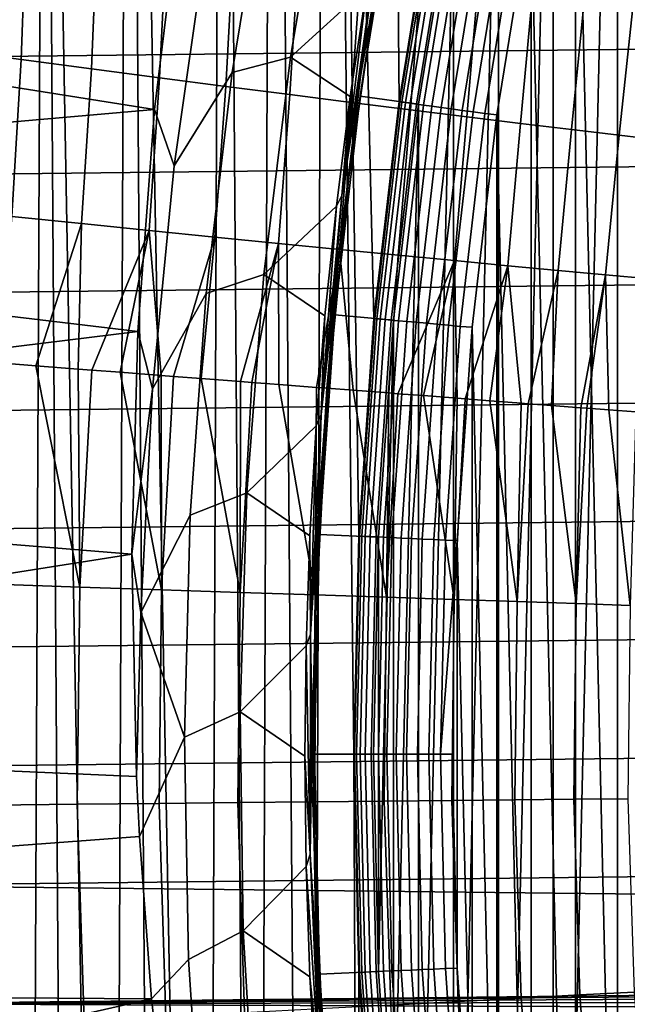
# Model space of a CAD drawing. Header units: metres. Extents: x -109 to 109, y -342 to 66.
# Tile 204 of 512: x -25.7 to -22.61, y -1.27 to 3.73. Entities that reach past the tile are written whole.
import ezdxf

# ---------------------------------------------------------------- set-up
doc = ezdxf.new("R2010")
doc.units = ezdxf.units.M
doc.layers.add('solid_K_24_62_16_000B91', color=7, linetype='CONTINUOUS')

msp = doc.modelspace()

# ---------------------------------------------------------------- linework, layer by layer
at = {"layer": 'solid_K_24_62_16_000B91'}
for points in [[(-23.769844, 3.315768, 31), (-23.858149, 12.824492, 31), (-24.140318, 12.285106, 31), (-23.897621, 2.214436, 31)], [(-23.769844, 3.315768, 31), (-23.591349, 4.41001, 31), (-23.858149, 12.824492, 31)], [(-24.226236, -12.196234, 31), (-24.140318, 12.285106, 31), (-24.4102, 11.739719, 31)], [(-24, 0, 31), (-24.140318, 12.285106, 31), (-24.226236, -12.196234, 31), (-23.944628, -12.740226, 31)], [(-23.974386, 1.10841, 31), (-23.897621, 2.214436, 31), (-24.140318, 12.285106, 31)], [(-24, 0, 31), (-23.974386, 1.10841, 31), (-24.140318, 12.285106, 31)], [(-24.495449, -11.646093, 31), (-24.4102, 11.739719, 31), (-24.667767, 11.188391, 31)], [(-24.495449, -11.646093, 31), (-24.226236, -12.196234, 31), (-24.4102, 11.739719, 31)], [(-24.752234, -11.089886, 31), (-24.667767, 11.188391, 31), (-25.145042, 10.070033, 31)], [(-24.752234, -11.089886, 31), (-24.495449, -11.646093, 31), (-24.667767, 11.188391, 31)], [(-25.227768, -9.960844, 31), (-25.145042, 10.070033, 31), (-25.571054, 8.933078, 31)], [(-25.227768, -9.960844, 31), (-24.996359, -10.528088, 31), (-25.145042, 10.070033, 31)], [(-24.996359, -10.528088, 31), (-24.752234, -11.089886, 31), (-25.145042, 10.070033, 31)], [(-25.651836, -8.811467, 31), (-25.571054, 8.933078, 31), (-25.944952, 7.780631, 31)], [(-25.651836, -8.811467, 31), (-25.446291, -9.388548, 31), (-25.571054, 8.933078, 31)], [(-25.446291, -9.388548, 31), (-25.227768, -9.960844, 31), (-25.571054, 8.933078, 31)], [(-22.450001, 0, 34.599998), (-22.661114, -7.594989, 34.599998), (-22.661114, 7.594989, 34.599998), (-22.2861, 8.633621, 34.599998)], [(-25.844301, -8.229862, 31), (-25.651836, -8.811467, 31), (-25.944952, 7.780631, 31)], [(-22.987585, -6.540724, 34.599998), (-22.987585, 6.540724, 34.599998), (-22.661114, 7.594989, 34.599998)], [(-22.661114, -7.594989, 34.599998), (-22.987585, -6.540724, 34.599998), (-22.661114, 7.594989, 34.599998)], [(-23.26516, -5.471946, 34.599998), (-23.26516, 5.471946, 34.599998), (-22.987585, 6.540724, 34.599998)], [(-22.987585, -6.540724, 34.599998), (-23.26516, -5.471946, 34.599998), (-22.987585, 6.540724, 34.599998)], [(-22.493813, -0.527507, 34), (-22.601711, 6.435259, 34), (-22.874962, 5.383871, 34), (-22.60173, -6.435195, 34)], [(-23.493116, -4.391275, 34.599998), (-23.493116, 4.391275, 34.599998), (-23.26516, 5.471946, 34.599998)], [(-23.26516, -5.471946, 34.599998), (-23.493116, -4.391275, 34.599998), (-23.26516, 5.471946, 34.599998)], [(-22.874962, 5.383871, 34), (-23.099331, 4.320976, 34), (-22.874977, -5.383806, 34)], [(-22.874962, 5.383871, 34), (-22.874977, -5.383806, 34), (-22.60173, -6.435195, 34)], [(26.062326, 4.731433, 84.926178), (-26.164757, 4.136897, 84.926178), (-26.253656, 3.539984, 84.926178), (26.164757, 4.136904, 84.926178)], [(-24.618246, 3.463301, 39.925716), (-24.435564, 4.577741, 39.925716), (-24.136948, 4.63919, 38.807678), (-24.322184, 3.541992, 38.807678)], [(-23.837793, 4.447056, 37.711193), (-23.934175, 3.895122, 37.711193), (-24.322184, 3.541992, 38.807678), (-24.136948, 4.63919, 38.807678)], [(-24.913118, 2.98877, 41.055355), (-24.751986, 4.115273, 41.055355), (-24.435564, 4.577741, 39.925716), (-24.618246, 3.463301, 39.925716)], [(-23.782084, 4.544283, 37.558521), (-23.96612, 3.444294, 37.558521), (-23.904264, 3.945767, 37.635696)], [(-23.86442, 4.034731, 37.480381), (-23.96612, 3.444294, 37.558521), (-23.782084, 4.544283, 37.558521)], [(-26.028629, 4.434072, -21.610643), (-25.659157, 4.372303, -21.779003), (-25.688566, 3.529296, -21.843334), (-26.053106, 3.57795, -21.672037)], [(-23.967934, 3.343379, 37.401829), (-23.787951, 4.446732, 37.401829), (-23.788008, 4.446428, 34.900002), (-23.967903, 3.343588, 34.900002)], [(-23.86442, 4.034731, 37.480381), (-23.787951, 4.446732, 37.401829), (-23.967934, 3.343379, 37.401829)], [(-23.967903, 3.343588, 34.900002), (-23.788008, 4.446428, 34.900002), (-23.493116, 4.391275, 34.599998), (-23.670788, 3.302108, 34.599998)], [(-23.76985, 3.315752, 33.5), (-23.591354, 4.409988, 33.5), (-23.591349, 4.41001, 31), (-23.769844, 3.315768, 31)], [(-23.766319, 3.31526, 33.559608), (-23.587849, 4.409333, 33.559608), (-23.591354, 4.409988, 33.5), (-23.76985, 3.315752, 33.5)], [(-23.587849, 4.409333, 33.559608), (-23.766319, 3.31526, 33.559608), (-23.755604, 3.313765, 33.619072), (-23.577215, 4.407345, 33.619072)], [(-23.577215, 4.407345, 33.619072), (-23.755604, 3.313765, 33.619072), (-23.737862, 3.31129, 33.676792), (-23.559605, 4.404053, 33.676792)], [(-23.559605, 4.404053, 33.676792), (-23.737862, 3.31129, 33.676792), (-23.71335, 3.307871, 33.731934), (-23.535278, 4.399506, 33.731934)], [(-27.456547, 3.664438, 41.960411), (-27.368715, 4.271221, 42.094933), (-24.875917, 4.398964, 42.123253), (-25.012747, 3.275877, 41.874271)], [(-25.659157, 4.372303, -21.779003), (-25.29829, 4.312322, -21.965685), (-25.332706, 3.482188, -22.032396), (-25.688566, 3.529296, -21.843334)], [(-24.875917, 4.398964, 42.123253), (-24.751986, 4.115273, 41.055355), (-24.913118, 2.98877, 41.055355), (-25.012747, 3.275877, 41.874271)], [(-23.535278, 4.399506, 33.731934), (-23.71335, 3.307871, 33.731934), (-23.682428, 3.303558, 33.783684), (-23.504589, 4.393769, 33.783684)], [(-23.504589, 4.393769, 33.783684), (-23.682428, 3.303558, 33.783684), (-23.64555, 3.298413, 33.831291), (-23.467987, 4.386927, 33.831291)], [(-23.670788, -3.302108, 34.599998), (-23.670788, 3.302108, 34.599998), (-23.493116, 4.391275, 34.599998)], [(-23.493116, -4.391275, 34.599998), (-23.670788, -3.302108, 34.599998), (-23.493116, 4.391275, 34.599998)], [(-23.467987, 4.386927, 33.831291), (-23.64555, 3.298413, 33.831291), (-23.603251, 3.292513, 33.874054), (-23.426006, 4.379079, 33.874054)], [(-23.426006, 4.379079, 33.874054), (-23.603251, 3.292513, 33.874054), (-23.55615, 3.285943, 33.911354), (-23.379259, 4.370341, 33.911354)], [(-23.379259, 4.370341, 33.911354), (-23.55615, 3.285943, 33.911354), (-23.504938, 3.278799, 33.942642), (-23.32843, 4.360839, 33.942642)], [(-23.32843, 4.360839, 33.942642), (-23.504938, 3.278799, 33.942642), (-23.450359, 3.271185, 33.967464), (-23.274261, 4.350714, 33.967464)], [(-25.29829, 4.312322, -21.965685), (-24.946917, 4.254277, -22.170231), (-24.986378, 3.436739, -22.23877), (-25.332706, 3.482188, -22.032396)], [(-23.274261, 4.350714, 33.967464), (-23.450359, 3.271185, 33.967464), (-23.393213, 3.263214, 33.985455), (-23.217546, 4.340112, 33.985455)], [(-23.217546, 4.340112, 33.985455), (-23.393213, 3.263214, 33.985455), (-23.334335, 3.255001, 33.996353), (-23.159109, 4.329188, 33.996353)], [(-23.334335, 3.255001, 33.996353), (-23.27434, 3.248849, 34), (-23.099331, 4.320976, 34), (-23.159109, 4.329188, 33.996353)], [(-23.099331, 4.320976, 34), (-23.27434, 3.248849, 34), (-23.099342, -4.32091, 34)], [(-23.099331, 4.320976, 34), (-23.099342, -4.32091, 34), (-22.874977, -5.383806, 34)], [(-24.946917, 4.254277, -22.170231), (-24.605896, 4.198311, -22.392141), (-24.650406, 3.393058, -22.461962), (-24.986378, 3.436739, -22.23877)], [(-24.605896, 4.198311, -22.392141), (-24.276062, 4.14456, -22.630871), (-24.325594, 3.351248, -22.701439), (-24.650406, 3.393058, -22.461962)], [(26.164757, 4.136904, 84.926178), (-26.253656, 3.539984, 84.926178), (-26.328917, 2.941396, 84.926178), (26.253654, 3.539989, 84.926178)], [(-24.276062, 4.14456, -22.630871), (-23.958223, 4.093156, -22.885836), (-24.01272, 3.31141, -22.956631), (-24.325594, 3.351248, -22.701439)], [(-23.958223, 4.093156, -22.885836), (-23.653156, 4.044225, -23.156412), (-23.712528, 3.273639, -23.226925), (-24.01272, 3.31141, -22.956631)], [(-23.86442, 4.034731, 37.480381), (-23.967934, 3.343379, 37.401829), (-24.024736, 2.932842, 37.480381)], [(-23.86442, 4.034731, 37.480381), (-24.024736, 2.932842, 37.480381), (-23.96612, 3.444294, 37.558521)], [(-23.653156, 4.044225, -23.156412), (-23.36161, 3.997886, -23.441938), (-23.425739, 3.238026, -23.511677), (-23.712528, 3.273639, -23.226925)], [(-23.36161, 3.997886, -23.441938), (-23.084297, 3.954253, -23.741713), (-23.153038, 3.204655, -23.810205), (-23.425739, 3.238026, -23.511677)], [(-23.084297, 3.954253, -23.741713), (-22.821896, 3.913433, -24.055004), (-22.895075, 3.173606, -24.121799), (-23.153038, 3.204655, -23.810205)], [(-23.904264, 3.945767, 37.635696), (-24.060812, 2.839067, 37.635696), (-23.934175, 3.895122, 37.711193)], [(-23.96612, 3.444294, 37.558521), (-24.060812, 2.839067, 37.635696), (-23.904264, 3.945767, 37.635696)], [(-22.821896, 3.913433, -24.055004), (-22.575052, 3.875526, -24.381044), (-22.652464, 3.144953, -24.445713), (-22.895075, 3.173606, -24.121799)], [(-23.934175, 3.895122, 37.711193), (-24.01778, 3.341107, 37.711193), (-24.322184, 3.541992, 38.807678)], [(-24.060812, 2.839067, 37.635696), (-24.01778, 3.341107, 37.711193), (-23.934175, 3.895122, 37.711193)], [(-22.575052, 3.875526, -24.381044), (-22.344366, 3.840624, -24.719034), (-22.425789, 3.118765, -24.781172), (-22.652464, 3.144953, -24.445713)], [(-27.513193, 3.529721, 41.933125), (-27.456547, 3.664438, 41.960411), (-25.012747, 3.275877, 41.874271), (-27.530907, 3.055997, 41.825523)], [(-26.053106, 3.57795, -21.672037), (-25.688566, 3.529296, -21.843334), (-25.737442, 2.732135, -21.881479), (-26.1, 2.769535, -21.708811)], [(26.253654, 3.539989, 84.926178), (-26.328917, 2.941396, 84.926178), (-26.390532, 2.341233, 84.926178), (26.328917, 2.9414, 84.926178)], [(-25.688566, 3.529296, -21.843334), (-25.332706, 3.482188, -22.032396), (-25.383627, 2.69592, -22.07165), (-25.737442, 2.732135, -21.881479)], [(-24.75013, 2.341714, 39.925716), (-24.618246, 3.463301, 39.925716), (-24.322184, 3.541992, 38.807678), (-24.457571, 2.437534, 38.807678)], [(-24.01778, 3.341107, 37.711193), (-24.088562, 2.78531, 37.711193), (-24.457571, 2.437534, 38.807678), (-24.322184, 3.541992, 38.807678)], [(-25.332706, 3.482188, -22.032396), (-24.986378, 3.436739, -22.23877), (-25.039389, 2.660977, -22.278872), (-25.383627, 2.69592, -22.07165)], [(-25.02301, 1.856118, 41.055355), (-24.913118, 2.98877, 41.055355), (-24.618246, 3.463301, 39.925716), (-24.75013, 2.341714, 39.925716)], [(-24.986378, 3.436739, -22.23877), (-24.650406, 3.393058, -22.461962), (-24.705542, 2.627387, -22.502655), (-25.039389, 2.660977, -22.278872)], [(-23.96612, 3.444294, 37.558521), (-24.099304, 2.336998, 37.558521), (-24.060812, 2.839067, 37.635696)], [(-24.024736, 2.932842, 37.480381), (-24.099304, 2.336998, 37.558521), (-23.96612, 3.444294, 37.558521)], [(-24.650406, 3.393058, -22.461962), (-24.325594, 3.351248, -22.701439), (-24.382872, 2.595231, -22.74247), (-24.705542, 2.627387, -22.502655)], [(-24.325594, 3.351248, -22.701439), (-24.01272, 3.31141, -22.956631), (-24.072142, 2.564584, -22.997753), (-24.382872, 2.595231, -22.74247)], [(-24.096767, 2.232891, 37.401829), (-23.967934, 3.343379, 37.401829), (-23.967903, 3.343588, 34.900002), (-24.096752, 2.233064, 34.900002)], [(-24.024736, 2.932842, 37.480381), (-23.967934, 3.343379, 37.401829), (-24.096767, 2.232891, 37.401829)], [(-24.096752, 2.233064, 34.900002), (-23.967903, 3.343588, 34.900002), (-23.670788, 3.302108, 34.599998), (-23.798033, 2.205356, 34.599998)], [(-24.060812, 2.839067, 37.635696), (-24.088562, 2.78531, 37.711193), (-24.01778, 3.341107, 37.711193)], [(-24.01272, 3.31141, -22.956631), (-23.712528, 3.273639, -23.226925), (-23.774086, 2.535518, -23.2679), (-24.072142, 2.564584, -22.997753)], [(-23.897621, 2.21444, 33.5), (-23.76985, 3.315752, 33.5), (-23.769844, 3.315768, 31), (-23.897621, 2.214436, 31)], [(-23.89407, 2.214112, 33.559608), (-23.766319, 3.31526, 33.559608), (-23.76985, 3.315752, 33.5), (-23.897621, 2.21444, 33.5)], [(-23.766319, 3.31526, 33.559608), (-23.89407, 2.214112, 33.559608), (-23.883297, 2.213113, 33.619072), (-23.755604, 3.313765, 33.619072)], [(-23.755604, 3.313765, 33.619072), (-23.883297, 2.213113, 33.619072), (-23.865459, 2.21146, 33.676792), (-23.737862, 3.31129, 33.676792)], [(-23.737862, 3.31129, 33.676792), (-23.865459, 2.21146, 33.676792), (-23.840816, 2.209177, 33.731934), (-23.71335, 3.307871, 33.731934)], [(-23.71335, 3.307871, 33.731934), (-23.840816, 2.209177, 33.731934), (-23.809729, 2.206296, 33.783684), (-23.682428, 3.303558, 33.783684)], [(-23.682428, 3.303558, 33.783684), (-23.809729, 2.206296, 33.783684), (-23.772652, 2.202861, 33.831291), (-23.64555, 3.298413, 33.831291)], [(-23.798033, -2.205356, 34.599998), (-23.798033, 2.205356, 34.599998), (-23.670788, 3.302108, 34.599998)], [(-23.670788, -3.302108, 34.599998), (-23.798033, -2.205356, 34.599998), (-23.670788, 3.302108, 34.599998)], [(-27.591789, 2.44601, 41.690292), (-27.530907, 3.055997, 41.825523), (-25.012747, 3.275877, 41.874271), (-25.096407, 2.147828, 41.624187)], [(-25.012747, 3.275877, 41.874271), (-24.913118, 2.98877, 41.055355), (-25.02301, 1.856118, 41.055355), (-25.096407, 2.147828, 41.624187)], [(-23.712528, 3.273639, -23.226925), (-23.425739, 3.238026, -23.511677), (-23.489407, 2.508102, -23.552275), (-23.774086, 2.535518, -23.2679)], [(-23.64555, 3.298413, 33.831291), (-23.772652, 2.202861, 33.831291), (-23.730125, 2.19892, 33.874054), (-23.603251, 3.292513, 33.874054)], [(-23.603251, 3.292513, 33.874054), (-23.730125, 2.19892, 33.874054), (-23.682772, 2.194532, 33.911354), (-23.55615, 3.285943, 33.911354)], [(-23.55615, 3.285943, 33.911354), (-23.682772, 2.194532, 33.911354), (-23.631283, 2.189761, 33.942642), (-23.504938, 3.278799, 33.942642)], [(-23.504938, 3.278799, 33.942642), (-23.631283, 2.189761, 33.942642), (-23.576412, 2.184676, 33.967464), (-23.450359, 3.271185, 33.967464)], [(-23.450359, 3.271185, 33.967464), (-23.576412, 2.184676, 33.967464), (-23.518959, 2.179353, 33.985455), (-23.393213, 3.263214, 33.985455)], [(-23.393213, 3.263214, 33.985455), (-23.518959, 2.179353, 33.985455), (-23.459764, 2.173867, 33.996353), (-23.334335, 3.255001, 33.996353)], [(-23.459764, 2.173867, 33.996353), (-23.399614, 2.169775, 34), (-23.27434, 3.248849, 34), (-23.334335, 3.255001, 33.996353)], [(-23.425739, 3.238026, -23.511677), (-23.153038, 3.204655, -23.810205), (-23.218779, 2.482402, -23.850203), (-23.489407, 2.508102, -23.552275)], [(-23.27434, 3.248849, 34), (-23.399614, 2.169775, 34), (-23.274349, -3.248782, 34)], [(-23.27434, 3.248849, 34), (-23.274349, -3.248782, 34), (-23.099342, -4.32091, 34)], [(-23.153038, 3.204655, -23.810205), (-22.895075, 3.173606, -24.121799), (-22.962839, 2.458477, -24.160982), (-23.218779, 2.482402, -23.850203)], [(-22.895075, 3.173606, -24.121799), (-22.652464, 3.144953, -24.445713), (-22.722191, 2.436383, -24.483881), (-22.962839, 2.458477, -24.160982)], [(-22.652464, 3.144953, -24.445713), (-22.425789, 3.118765, -24.781172), (-22.497406, 2.416174, -24.818134), (-22.722191, 2.436383, -24.483881)], [(26.328917, 2.9414, 84.926178), (-26.390532, 2.341233, 84.926178), (-26.438444, 1.740214, 84.926178), (26.390532, 2.341235, 84.926178)], [(-24.024736, 2.932842, 37.480381), (-24.096767, 2.232891, 37.401829), (-24.134205, 1.824745, 37.480381)], [(-24.024736, 2.932842, 37.480381), (-24.134205, 1.824745, 37.480381), (-24.099304, 2.336998, 37.558521)], [(-24.060812, 2.839067, 37.635696), (-24.166149, 1.726324, 37.635696), (-24.088562, 2.78531, 37.711193)], [(-24.099304, 2.336998, 37.558521), (-24.166149, 1.726324, 37.635696), (-24.060812, 2.839067, 37.635696)], [(-24.088562, 2.78531, 37.711193), (-24.146482, 2.228025, 37.711193), (-24.457571, 2.437534, 38.807678)], [(-24.166149, 1.726324, 37.635696), (-24.146482, 2.228025, 37.711193), (-24.088562, 2.78531, 37.711193)], [(-25.737442, 2.732135, -21.881479), (-25.383627, 2.69592, -22.07165), (-25.61471, 1.973762, -21.987225), (-25.759161, 1.984892, -21.911274)], [(-25.383627, 2.69592, -22.07165), (-25.399166, 1.957154, -22.10747), (-25.61471, 1.973762, -21.987225)], [(-25.383627, 2.69592, -22.07165), (-25.039389, 2.660977, -22.278872), (-25.330385, 1.951854, -22.14764), (-25.399166, 1.957154, -22.10747)], [(-25.039389, 2.660977, -22.278872), (-25.18729, 1.940828, -22.234106), (-25.330385, 1.951854, -22.14764)], [(-25.039389, 2.660977, -22.278872), (-24.979271, 1.9248, -22.367016), (-25.18729, 1.940828, -22.234106)], [(-25.039389, 2.660977, -22.278872), (-24.705542, 2.627387, -22.502655), (-24.916288, 1.919947, -22.40901), (-24.979271, 1.9248, -22.367016)], [(-24.705542, 2.627387, -22.502655), (-24.775293, 1.909083, -22.506086), (-24.916288, 1.919947, -22.40901)], [(-24.382872, 2.595231, -22.74247), (-24.575537, 1.893691, -22.651192), (-24.775293, 1.909083, -22.506086), (-24.705542, 2.627387, -22.502655)], [(-24.382872, 2.595231, -22.74247), (-24.518314, 1.889282, -22.694466), (-24.575537, 1.893691, -22.651192)], [(-24.382872, 2.595231, -22.74247), (-24.380182, 1.878638, -22.802202), (-24.518314, 1.889282, -22.694466)], [(-24.382872, 2.595231, -22.74247), (-24.072142, 2.564584, -22.997753), (-24.189402, 1.863938, -22.958984), (-24.380182, 1.878638, -22.802202)], [(-24.072142, 2.564584, -22.997753), (-24.137857, 1.859966, -23.003012), (-24.189402, 1.863938, -22.958984)], [(-24.072142, 2.564584, -22.997753), (-24.003365, 1.849603, -23.121401), (-24.137857, 1.859966, -23.003012)], [(-24.072142, 2.564584, -22.997753), (-23.774086, 2.535518, -23.2679), (-23.822235, 1.835646, -23.289305), (-24.003365, 1.849603, -23.121401)], [(-23.774086, 2.535518, -23.2679), (-23.489407, 2.508102, -23.552275), (-23.776245, 1.832102, -23.333569), (-23.822235, 1.835646, -23.289305)], [(-23.489407, 2.508102, -23.552275), (-23.646173, 1.822079, -23.462547), (-23.776245, 1.832102, -23.333569)], [(-23.489407, 2.508102, -23.552275), (-23.47534, 1.808916, -23.640976), (-23.646173, 1.822079, -23.462547)], [(-23.489407, 2.508102, -23.552275), (-23.218779, 2.482402, -23.850203), (-23.434742, 1.805787, -23.684982), (-23.47534, 1.808916, -23.640976)], [(-23.218779, 2.482402, -23.850203), (-23.309883, 1.796166, -23.82443), (-23.434742, 1.805787, -23.684982)], [(-23.218779, 2.482402, -23.850203), (-23.14995, 1.783842, -24.012751), (-23.309883, 1.796166, -23.82443)], [(-23.218779, 2.482402, -23.850203), (-22.962839, 2.458477, -24.160982), (-23.114542, 1.781114, -24.056023), (-23.14995, 1.783842, -24.012751)], [(-22.962839, 2.458477, -24.160982), (-22.995686, 1.771955, -24.205767), (-23.114542, 1.781114, -24.056023)], [(-22.962839, 2.458477, -24.160982), (-22.722191, 2.436383, -24.483881), (-22.847223, 1.760515, -24.403307), (-22.995686, 1.771955, -24.205767)], [(-27.638445, 2.35639, 41.673), (-27.591789, 2.44601, 41.690292), (-25.096407, 2.147828, 41.624187), (-27.639133, 1.835094, 41.554855)], [(-24.83094, 1.215296, 39.925716), (-24.75013, 2.341714, 39.925716), (-24.457571, 2.437534, 38.807678), (-24.542831, 1.328081, 38.807678)], [(-24.146482, 2.228025, 37.711193), (-24.191513, 1.66955, 37.711193), (-24.542831, 1.328081, 38.807678), (-24.457571, 2.437534, 38.807678)], [(-22.722191, 2.436383, -24.483881), (-22.816763, 1.758168, -24.445395), (-22.847223, 1.760515, -24.403307)], [(-22.722191, 2.436383, -24.483881), (-22.704697, 1.749532, -24.605198), (-22.816763, 1.758168, -24.445395)], [(-22.722191, 2.436383, -24.483881), (-22.497406, 2.416174, -24.818134), (-22.568232, 1.739016, -24.811258), (-22.704697, 1.749532, -24.605198)], [(26.390532, 2.341235, 84.926178), (-26.438444, 1.740214, 84.926178), (-26.472658, 1.138486, 84.926178), (26.438444, 1.740213, 84.926178)], [(-25.081434, 0.719649, 41.055355), (-25.02301, 1.856118, 41.055355), (-24.75013, 2.341714, 39.925716), (-24.83094, 1.215296, 39.925716)], [(-24.099304, 2.336998, 37.558521), (-24.181356, 1.224743, 37.558521), (-24.166149, 1.726324, 37.635696)], [(-24.134205, 1.824745, 37.480381), (-24.181356, 1.224743, 37.558521), (-24.099304, 2.336998, 37.558521)], [(-24.166149, 1.726324, 37.635696), (-24.191513, 1.66955, 37.711193), (-24.146482, 2.228025, 37.711193)], [(-24.174191, 1.117356, 34.900002), (-24.096752, 2.233064, 34.900002), (-23.798033, 2.205356, 34.599998), (-23.874512, 1.103488, 34.599998)], [(-24.174177, 1.117638, 37.401829), (-24.096767, 2.232891, 37.401829), (-24.096752, 2.233064, 34.900002), (-24.174191, 1.117356, 34.900002)], [(-24.134205, 1.824745, 37.480381), (-24.096767, 2.232891, 37.401829), (-24.174177, 1.117638, 37.401829)], [(-23.974392, 1.108403, 33.5), (-23.897621, 2.21444, 33.5), (-23.897621, 2.214436, 31), (-23.974386, 1.10841, 31)], [(-23.970829, 1.108238, 33.559608), (-23.89407, 2.214112, 33.559608), (-23.897621, 2.21444, 33.5), (-23.974392, 1.108403, 33.5)], [(-23.89407, 2.214112, 33.559608), (-23.970829, 1.108238, 33.559608), (-23.960022, 1.107739, 33.619072), (-23.883297, 2.213113, 33.619072)], [(-23.883297, 2.213113, 33.619072), (-23.960022, 1.107739, 33.619072), (-23.942127, 1.106911, 33.676792), (-23.865459, 2.21146, 33.676792)], [(-23.865459, 2.21146, 33.676792), (-23.942127, 1.106911, 33.676792), (-23.917404, 1.105768, 33.731934), (-23.840816, 2.209177, 33.731934)], [(-23.840816, 2.209177, 33.731934), (-23.917404, 1.105768, 33.731934), (-23.886217, 1.104326, 33.783684), (-23.809729, 2.206296, 33.783684)], [(-23.809729, 2.206296, 33.783684), (-23.886217, 1.104326, 33.783684), (-23.849022, 1.102607, 33.831291), (-23.772652, 2.202861, 33.831291)], [(-23.874512, -1.103488, 34.599998), (-23.874512, 1.103488, 34.599998), (-23.798033, 2.205356, 34.599998)], [(-23.798033, -2.205356, 34.599998), (-23.874512, -1.103488, 34.599998), (-23.798033, 2.205356, 34.599998)], [(-23.772652, 2.202861, 33.831291), (-23.849022, 1.102607, 33.831291), (-23.806358, 1.100634, 33.874054), (-23.730125, 2.19892, 33.874054)], [(-23.730125, 2.19892, 33.874054), (-23.806358, 1.100634, 33.874054), (-23.758852, 1.098438, 33.911354), (-23.682772, 2.194532, 33.911354)], [(-23.682772, 2.194532, 33.911354), (-23.758852, 1.098438, 33.911354), (-23.707199, 1.09605, 33.942642), (-23.631283, 2.189761, 33.942642)], [(-23.631283, 2.189761, 33.942642), (-23.707199, 1.09605, 33.942642), (-23.652151, 1.093505, 33.967464), (-23.576412, 2.184676, 33.967464)], [(-23.576412, 2.184676, 33.967464), (-23.652151, 1.093505, 33.967464), (-23.594513, 1.09084, 33.985455), (-23.518959, 2.179353, 33.985455)], [(-23.518959, 2.179353, 33.985455), (-23.594513, 1.09084, 33.985455), (-23.53513, 1.088095, 33.996353), (-23.459764, 2.173867, 33.996353)], [(-23.53513, 1.088095, 33.996353), (-23.474888, 1.086063, 34), (-23.399614, 2.169775, 34), (-23.459764, 2.173867, 33.996353)], [(-23.399614, 2.169775, 34), (-23.474888, 1.086063, 34), (-23.399622, -2.169708, 34)], [(-23.399614, 2.169775, 34), (-23.399622, -2.169708, 34), (-23.274349, -3.248782, 34)], [(-27.672951, 1.223453, 41.419258), (-27.639133, 1.835094, 41.554855), (-25.096407, 2.147828, 41.624187), (-25.126722, 1.017216, 41.373539)], [(-25.126722, 1.017216, 41.373539), (-25.096407, 2.147828, 41.624187), (-25.02301, 1.856118, 41.055355)], [(-25.821062, 0.8642, -21.911274), (-25.759161, 1.984892, -21.911274), (-25.61471, 1.973762, -21.987225), (-25.391258, 0.849817, -22.14764)], [(-25.391258, 0.849817, -22.14764), (-25.61471, 1.973762, -21.987225), (-25.399166, 1.957154, -22.10747)], [(-25.391258, 0.849817, -22.14764), (-25.399166, 1.957154, -22.10747), (-25.330385, 1.951854, -22.14764)], [(-25.391258, 0.849817, -22.14764), (-25.330385, 1.951854, -22.14764), (-25.18729, 1.940828, -22.234106), (-24.976166, 0.835925, -22.40901)], [(-24.976166, 0.835925, -22.40901), (-25.18729, 1.940828, -22.234106), (-24.979271, 1.9248, -22.367016)], [(-24.976166, 0.835925, -22.40901), (-24.979271, 1.9248, -22.367016), (-24.916288, 1.919947, -22.40901)], [(-24.976166, 0.835925, -22.40901), (-24.916288, 1.919947, -22.40901), (-24.775293, 1.909083, -22.506086), (-24.577236, 0.822574, -22.694466)], [(-24.577236, 0.822574, -22.694466), (-24.775293, 1.909083, -22.506086), (-24.575537, 1.893691, -22.651192)], [(-25.126722, 1.017216, 41.373539), (-25.02301, 1.856118, 41.055355), (-25.081434, 0.719649, 41.055355)], [(-24.577236, 0.822574, -22.694466), (-24.575537, 1.893691, -22.651192), (-24.518314, 1.889282, -22.694466)], [(-24.577236, 0.822574, -22.694466), (-24.518314, 1.889282, -22.694466), (-24.380182, 1.878638, -22.802202), (-24.195864, 0.809811, -23.003012)], [(-24.195864, 0.809811, -23.003012), (-24.380182, 1.878638, -22.802202), (-24.189402, 1.863938, -22.958984)], [(-24.195864, 0.809811, -23.003012), (-24.189402, 1.863938, -22.958984), (-24.137857, 1.859966, -23.003012)], [(-24.195864, 0.809811, -23.003012), (-24.137857, 1.859966, -23.003012), (-24.003365, 1.849603, -23.121401), (-23.833382, 0.797679, -23.333569)], [(-24.134205, 1.824745, 37.480381), (-24.174177, 1.117638, 37.401829), (-24.192593, 0.712786, 37.480381)], [(-24.134205, 1.824745, 37.480381), (-24.192593, 0.712786, 37.480381), (-24.181356, 1.224743, 37.558521)], [(-23.833382, 0.797679, -23.333569), (-24.003365, 1.849603, -23.121401), (-23.822235, 1.835646, -23.289305)], [(-23.833382, 0.797679, -23.333569), (-23.822235, 1.835646, -23.289305), (-23.776245, 1.832102, -23.333569)], [(-23.833382, 0.797679, -23.333569), (-23.776245, 1.832102, -23.333569), (-23.646173, 1.822079, -23.462547), (-23.491058, 0.786222, -23.684982)], [(-23.491058, 0.786222, -23.684982), (-23.646173, 1.822079, -23.462547), (-23.47534, 1.808916, -23.640976)], [(-23.491058, 0.786222, -23.684982), (-23.47534, 1.808916, -23.640976), (-23.434742, 1.805787, -23.684982)], [(-23.491058, 0.786222, -23.684982), (-23.434742, 1.805787, -23.684982), (-23.309883, 1.796166, -23.82443), (-23.17009, 0.77548, -24.056023)], [(-23.17009, 0.77548, -24.056023), (-23.309883, 1.796166, -23.82443), (-23.14995, 1.783842, -24.012751)], [(-23.17009, 0.77548, -24.056023), (-23.14995, 1.783842, -24.012751), (-23.114542, 1.781114, -24.056023)], [(-23.17009, 0.77548, -24.056023), (-23.114542, 1.781114, -24.056023), (-22.995686, 1.771955, -24.205767), (-22.871595, 0.765489, -24.445395)], [(-22.871595, 0.765489, -24.445395), (-22.995686, 1.771955, -24.205767), (-22.847223, 1.760515, -24.403307)], [(-22.871595, 0.765489, -24.445395), (-22.847223, 1.760515, -24.403307), (-22.816763, 1.758168, -24.445395)], [(-22.871595, 0.765489, -24.445395), (-22.816763, 1.758168, -24.445395), (-22.704697, 1.749532, -24.605198), (-22.596622, 0.756285, -24.851734)], [(26.438444, 1.740213, 84.926178), (-26.472658, 1.138486, 84.926178), (-26.493177, 0.536825, 84.926178), (26.472658, 1.138484, 84.926178)], [(-24.166149, 1.726324, 37.635696), (-24.220053, 0.609907, 37.635696), (-24.191513, 1.66955, 37.711193)], [(-24.181356, 1.224743, 37.558521), (-24.220053, 0.609907, 37.635696), (-24.166149, 1.726324, 37.635696)], [(-22.596622, 0.756285, -24.851734), (-22.704697, 1.749532, -24.605198), (-22.568232, 1.739016, -24.811258)], [(-24.191513, 1.66955, 37.711193), (-24.223629, 1.110185, 37.711193), (-24.542831, 1.328081, 38.807678)], [(-24.220053, 0.609907, 37.635696), (-24.223629, 1.110185, 37.711193), (-24.191513, 1.66955, 37.711193)], [(-24.860512, 0.08637, 39.925716), (-24.83094, 1.215296, 39.925716), (-24.542831, 1.328081, 38.807678), (-24.577789, 0.215905, 38.807678)], [(-24.223629, 1.110185, 37.711193), (-24.242813, 0.550226, 37.711193), (-24.577789, 0.215905, 38.807678), (-24.542831, 1.328081, 38.807678)], [(-27.713667, 1.178852, 41.411949), (-27.672951, 1.223453, 41.419258), (-25.126722, 1.017216, 41.373539), (-27.693239, 0.611816, 41.283661)], [(-25.081434, 0.719649, 41.055355), (-24.83094, 1.215296, 39.925716), (-24.860512, 0.08637, 39.925716)], [(-24.181356, 1.224743, 37.558521), (-24.212103, 0.109889, 37.558521), (-24.220053, 0.609907, 37.635696)], [(-24.192593, 0.712786, 37.480381), (-24.212103, 0.109889, 37.558521), (-24.181356, 1.224743, 37.558521)], [(26.472658, 1.138484, 84.926178), (-26.493177, 0.536825, 84.926178), (-26.5, -0.064932, 84.926178), (26.493177, 0.536824, 84.926178)], [(-24.220053, 0.609907, 37.635696), (-24.242813, 0.550226, 37.711193), (-24.223629, 1.110185, 37.711193)], [(-24.174191, 1.117356, 34.900002), (-24.200001, 0, 34.900002), (-24.200001, 0, 37.401829), (-24.174177, 1.117638, 37.401829)], [(-24.192593, 0.712786, 37.480381), (-24.174177, 1.117638, 37.401829), (-24.200001, 0, 37.401829)], [(-23.874512, 1.103488, 34.599998), (-23.9, 0, 34.599998), (-24.200001, 0, 34.900002), (-24.174191, 1.117356, 34.900002)], [(-24, 0, 33.5), (-23.974392, 1.108403, 33.5), (-23.974386, 1.10841, 31), (-24, 0, 31)], [(-23.996433, 0, 33.559608), (-23.970829, 1.108238, 33.559608), (-23.974392, 1.108403, 33.5), (-24, 0, 33.5)], [(-23.970829, 1.108238, 33.559608), (-23.996433, 0, 33.559608), (-23.985615, 0, 33.619072), (-23.960022, 1.107739, 33.619072)], [(-23.960022, 1.107739, 33.619072), (-23.985615, 0, 33.619072), (-23.967701, 0, 33.676792), (-23.942127, 1.106911, 33.676792)], [(-23.942127, 1.106911, 33.676792), (-23.967701, 0, 33.676792), (-23.942953, 0, 33.731934), (-23.917404, 1.105768, 33.731934)], [(-23.917404, 1.105768, 33.731934), (-23.942953, 0, 33.731934), (-23.911732, 0, 33.783684), (-23.886217, 1.104326, 33.783684)], [(-23.886217, 1.104326, 33.783684), (-23.911732, 0, 33.783684), (-23.874496, 0, 33.831291), (-23.849022, 1.102607, 33.831291)], [(-23.874512, -1.103488, 34.599998), (-23.9, 0, 34.599998), (-23.874512, 1.103488, 34.599998)], [(-23.849022, 1.102607, 33.831291), (-23.874496, 0, 33.831291), (-23.831787, 0, 33.874054), (-23.806358, 1.100634, 33.874054)], [(-23.806358, 1.100634, 33.874054), (-23.831787, 0, 33.874054), (-23.784231, 0, 33.911354), (-23.758852, 1.098438, 33.911354)], [(-23.758852, 1.098438, 33.911354), (-23.784231, 0, 33.911354), (-23.732523, 0, 33.942642), (-23.707199, 1.09605, 33.942642)], [(-23.707199, 1.09605, 33.942642), (-23.732523, 0, 33.942642), (-23.677416, 0, 33.967464), (-23.652151, 1.093505, 33.967464)], [(-23.652151, 1.093505, 33.967464), (-23.677416, 0, 33.967464), (-23.619717, 0, 33.985455), (-23.594513, 1.09084, 33.985455)], [(-23.594513, 1.09084, 33.985455), (-23.619717, 0, 33.985455), (-23.560268, 0, 33.996353), (-23.53513, 1.088095, 33.996353)], [(-23.53513, 1.088095, 33.996353), (-23.560268, 0, 33.996353), (-23.474888, 1.086063, 34)], [(-23.560268, 0, 33.996353), (-23.499998, 0.000033, 34), (-23.474892, -1.085996, 34), (-23.474888, 1.086063, 34)], [(-23.474888, 1.086063, 34), (-23.474892, -1.085996, 34), (-23.399622, -2.169708, 34)], [(-27.700001, 0, 41.148026), (-27.693239, 0.611816, 41.283661), (-25.126722, 1.017216, 41.373539), (-25.10363, -0.113553, 41.122852)], [(-25.10363, -0.113553, 41.122852), (-25.126722, 1.017216, 41.373539), (-25.081434, 0.719649, 41.055355)], [(-25.391258, 0.849817, -22.14764), (-25.404207, -0.253825, -22.14764), (-25.83423, -0.258123, -21.911274), (-25.821062, 0.8642, -21.911274)], [(-24.976166, 0.835925, -22.40901), (-24.988903, -0.249674, -22.40901), (-25.404207, -0.253825, -22.14764), (-25.391258, 0.849817, -22.14764)], [(-24.577236, 0.822574, -22.694466), (-24.589769, -0.245686, -22.694466), (-24.988903, -0.249674, -22.40901), (-24.976166, 0.835925, -22.40901)], [(-24.195864, 0.809811, -23.003012), (-24.208204, -0.241872, -23.003012), (-24.589769, -0.245686, -22.694466), (-24.577236, 0.822574, -22.694466)], [(-23.833382, 0.797679, -23.333569), (-23.845537, -0.238249, -23.333569), (-24.208204, -0.241872, -23.003012), (-24.195864, 0.809811, -23.003012)], [(-23.491058, 0.786222, -23.684982), (-23.503038, -0.234826, -23.684982), (-23.845537, -0.238249, -23.333569), (-23.833382, 0.797679, -23.333569)], [(-23.17009, 0.77548, -24.056023), (-23.181906, -0.231618, -24.056023), (-23.503038, -0.234826, -23.684982), (-23.491058, 0.786222, -23.684982)], [(-22.871595, 0.765489, -24.445395), (-22.883261, -0.228635, -24.445395), (-23.181906, -0.231618, -24.056023), (-23.17009, 0.77548, -24.056023)], [(-22.596622, 0.756285, -24.851734), (-22.608147, -0.225887, -24.851734), (-22.883261, -0.228635, -24.445395), (-22.871595, 0.765489, -24.445395)], [(-25.10363, -0.113553, 41.122852), (-25.081434, 0.719649, 41.055355), (-24.860512, 0.08637, 39.925716), (-25.08827, -0.418073, 41.05534)], [(-24.192593, 0.712786, 37.480381), (-24.199774, -0.400681, 37.480381), (-24.212103, 0.109889, 37.558521)], [(-24.192593, 0.712786, 37.480381), (-24.200001, 0, 37.401829), (-24.199774, -0.400681, 37.480381)], [(-24.220053, 0.609907, 37.635696), (-24.222408, -0.507808, 37.635696), (-24.242813, 0.550226, 37.711193)], [(-24.212103, 0.109889, 37.558521), (-24.222408, -0.507808, 37.635696), (-24.220053, 0.609907, 37.635696)], [(-26.493177, -0.666687, 84.926178), (26.5, -0.064932, 84.926178), (26.493177, 0.536824, 84.926178), (-26.5, -0.064932, 84.926178)], [(-24.242813, 0.550226, 37.711193), (-24.249054, -0.010026, 37.711193), (-24.577789, 0.215905, 38.807678)], [(-24.222408, -0.507808, 37.635696), (-24.249054, -0.010026, 37.711193), (-24.242813, 0.550226, 37.711193)], [(-24.838785, -1.042735, 39.925716), (-24.860512, 0.08637, 39.925716), (-24.577789, 0.215905, 38.807678), (-24.562374, -0.896713, 38.807678)], [(-24.249054, -0.010026, 37.711193), (-24.24235, -0.570273, 37.711193), (-24.562374, -0.896713, 38.807678), (-24.577789, 0.215905, 38.807678)], [(-24.212103, 0.109889, 37.558521), (-24.191479, -1.005197, 37.558521), (-24.222408, -0.507808, 37.635696)], [(-24.199774, -0.400681, 37.480381), (-24.191479, -1.005197, 37.558521), (-24.212103, 0.109889, 37.558521)], [(-25.027176, -1.242074, 40.872665), (-25.08827, -0.418073, 41.05534), (-24.860512, 0.08637, 39.925716), (-24.838785, -1.042735, 39.925716)], [(-24.174988, -1.099967, 37.401829), (-24.200001, 0, 37.401829), (-24.200001, 0, 34.900002), (-24.174191, -1.117356, 34.900002)], [(-23.9, 0, 34.599998), (-23.874512, -1.103488, 34.599998), (-24.174191, -1.117356, 34.900002), (-24.200001, 0, 34.900002)], [(-24.199774, -0.400681, 37.480381), (-24.200001, 0, 37.401829), (-24.174988, -1.099967, 37.401829)], [(-23.974386, -1.10841, 31), (-24, 0, 31), (-23.944628, -12.740226, 31)], [(-23.974392, -1.108403, 33.5), (-24, 0, 33.5), (-24, 0, 31), (-23.974386, -1.10841, 31)], [(-23.970829, -1.108238, 33.559608), (-23.996433, 0, 33.559608), (-24, 0, 33.5), (-23.974392, -1.108403, 33.5)], [(-23.996433, 0, 33.559608), (-23.970829, -1.108238, 33.559608), (-23.960022, -1.107739, 33.619072), (-23.985615, 0, 33.619072)], [(-23.985615, 0, 33.619072), (-23.960022, -1.107739, 33.619072), (-23.942127, -1.106911, 33.676792), (-23.967701, 0, 33.676792)], [(-23.560268, 0, 33.996353), (-23.53513, -1.088095, 33.996353), (-23.474892, -1.085996, 34), (-23.499998, 0.000033, 34)], [(-22.450001, 0, 34.599998), (-22.425337, -1.052007, 34.599998), (-22.661114, -7.594989, 34.599998)], [(-27.693239, -0.611816, 41.01239), (-27.700001, 0, 41.148026), (-25.10363, -0.113553, 41.122852), (-25.08827, -0.418073, 41.05534)], [(-24.222408, -0.507808, 37.635696), (-24.24235, -0.570273, 37.711193), (-24.249054, -0.010026, 37.711193)], [(-23.967701, 0, 33.676792), (-23.942127, -1.106911, 33.676792), (-23.917404, -1.105768, 33.731934), (-23.942953, 0, 33.731934)], [(-23.942953, 0, 33.731934), (-23.917404, -1.105768, 33.731934), (-23.886217, -1.104326, 33.783684), (-23.911732, 0, 33.783684)], [(-23.911732, 0, 33.783684), (-23.886217, -1.104326, 33.783684), (-23.849022, -1.102607, 33.831291), (-23.874496, 0, 33.831291)], [(-23.874496, 0, 33.831291), (-23.849022, -1.102607, 33.831291), (-23.806358, -1.100634, 33.874054), (-23.831787, 0, 33.874054)], [(-23.831787, 0, 33.874054), (-23.806358, -1.100634, 33.874054), (-23.758852, -1.098438, 33.911354), (-23.784231, 0, 33.911354)], [(-23.784231, 0, 33.911354), (-23.758852, -1.098438, 33.911354), (-23.707199, -1.09605, 33.942642), (-23.732523, 0, 33.942642)], [(-23.732523, 0, 33.942642), (-23.707199, -1.09605, 33.942642), (-23.652151, -1.093505, 33.967464), (-23.677416, 0, 33.967464)], [(-23.677416, 0, 33.967464), (-23.652151, -1.093505, 33.967464), (-23.594513, -1.09084, 33.985455), (-23.619717, 0, 33.985455)], [(-23.619717, 0, 33.985455), (-23.594513, -1.09084, 33.985455), (-23.53513, -1.088095, 33.996353), (-23.560268, 0, 33.996353)], [(-0.211879, -0.957498, 84.926178), (26.493177, -0.666689, 84.926178), (26.5, -0.064932, 84.926178), (-26.493177, -0.666687, 84.926178)], [(-24.988903, -0.249674, -22.40901), (-24.954477, -1.334803, -22.40901), (-25.369209, -1.356988, -22.14764), (-25.404207, -0.253825, -22.14764)], [(-24.589769, -0.245686, -22.694466), (-24.555895, -1.313482, -22.694466), (-24.954477, -1.334803, -22.40901), (-24.988903, -0.249674, -22.40901)], [(-24.208204, -0.241872, -23.003012), (-24.174852, -1.293099, -23.003012), (-24.555895, -1.313482, -22.694466), (-24.589769, -0.245686, -22.694466)], [(-23.845537, -0.238249, -23.333569), (-23.812687, -1.273727, -23.333569), (-24.174852, -1.293099, -23.003012), (-24.208204, -0.241872, -23.003012)], [(-23.503038, -0.234826, -23.684982), (-23.470659, -1.255432, -23.684982), (-23.812687, -1.273727, -23.333569), (-23.845537, -0.238249, -23.333569)], [(-23.181906, -0.231618, -24.056023), (-23.149969, -1.238279, -24.056023), (-23.470659, -1.255432, -23.684982), (-23.503038, -0.234826, -23.684982)], [(-22.883261, -0.228635, -24.445395), (-22.851734, -1.222327, -24.445395), (-23.149969, -1.238279, -24.056023), (-23.181906, -0.231618, -24.056023)], [(-22.608147, -0.225887, -24.851734), (-22.577, -1.207632, -24.851734), (-22.851734, -1.222327, -24.445395), (-22.883261, -0.228635, -24.445395)], [(-25.404207, -0.253825, -22.14764), (-25.369209, -1.356988, -22.14764), (-25.798641, -1.379959, -21.911274), (-25.83423, -0.258123, -21.911274)], [(-27.672951, -1.223451, 40.876793), (-27.693239, -0.611816, 41.01239), (-25.08827, -0.418073, 41.05534), (-25.027176, -1.242074, 40.872665)], [(-24.199774, -0.400681, 37.480381), (-24.174988, -1.099967, 37.401829), (-24.155733, -1.513301, 37.480381)], [(-24.199774, -0.400681, 37.480381), (-24.155733, -1.513301, 37.480381), (-24.191479, -1.005197, 37.558521)], [(-24.222408, -0.507808, 37.635696), (-24.17321, -1.624442, 37.635696), (-24.24235, -0.570273, 37.711193)], [(-24.191479, -1.005197, 37.558521), (-24.17321, -1.624442, 37.635696), (-24.222408, -0.507808, 37.635696)], [(-24.24235, -0.570273, 37.711193), (-24.222704, -1.130215, 37.711193), (-24.562374, -0.896713, 38.807678)], [(-24.17321, -1.624442, 37.635696), (-24.222704, -1.130215, 37.711193), (-24.24235, -0.570273, 37.711193)], [(-0.634773, -0.984648, 84.926178), (-0.211879, -0.957498, 84.926178), (-26.493177, -0.666687, 84.926178), (-26.472658, -1.268348, 84.926178)], [(-24.765802, -2.169688, 39.925716), (-24.838785, -1.042735, 39.925716), (-24.562374, -0.896713, 38.807678), (-24.496618, -2.007493, 38.807678)], [(-24.222704, -1.130215, 37.711193), (-24.190125, -1.689554, 37.711193), (-24.496618, -2.007493, 38.807678), (-24.562374, -0.896713, 38.807678)], [(-1.055066, -1.038838, 84.926178), (-0.634773, -0.984648, 84.926178), (-26.472658, -1.268348, 84.926178)], [(-1.471028, -1.119846, 84.926178), (-1.055066, -1.038838, 84.926178), (-26.472658, -1.268348, 84.926178)], [(-24.897526, -2.365946, 40.623508), (-25.027176, -1.242074, 40.872665), (-24.838785, -1.042735, 39.925716), (-24.765802, -2.169688, 39.925716)], [(-24.191479, -1.005197, 37.558521), (-24.119524, -2.118151, 37.558521), (-24.17321, -1.624442, 37.635696)], [(-24.155733, -1.513301, 37.480381), (-24.119524, -2.118151, 37.558521), (-24.191479, -1.005197, 37.558521)], [(-24.174988, -1.099967, 37.401829), (-24.174191, -1.117356, 34.900002), (-24.096752, -2.233064, 34.900002), (-24.100006, -2.197662, 37.401829)], [(-24.155733, -1.513301, 37.480381), (-24.174988, -1.099967, 37.401829), (-24.100006, -2.197662, 37.401829)], [(-23.806358, -1.100634, 33.874054), (-23.730125, -2.19892, 33.874054), (-23.682772, -2.194532, 33.911354), (-23.758852, -1.098438, 33.911354)], [(-23.758852, -1.098438, 33.911354), (-23.682772, -2.194532, 33.911354), (-23.631283, -2.189761, 33.942642), (-23.707199, -1.09605, 33.942642)], [(-23.707199, -1.09605, 33.942642), (-23.631283, -2.189761, 33.942642), (-23.576412, -2.184676, 33.967464), (-23.652151, -1.093505, 33.967464)], [(-23.652151, -1.093505, 33.967464), (-23.576412, -2.184676, 33.967464), (-23.518959, -2.179353, 33.985455), (-23.594513, -1.09084, 33.985455)], [(-23.594513, -1.09084, 33.985455), (-23.518959, -2.179353, 33.985455), (-23.459764, -2.173867, 33.996353), (-23.53513, -1.088095, 33.996353)], [(-23.53513, -1.088095, 33.996353), (-23.459764, -2.173867, 33.996353), (-23.399622, -2.169708, 34), (-23.474892, -1.085996, 34)], [(-22.425337, -1.052007, 34.599998), (-22.351341, -2.102394, 34.599998), (-22.661114, -7.594989, 34.599998)], [(-1.880949, -1.227339, 84.926178), (-1.471028, -1.119846, 84.926178), (-26.472658, -1.268348, 84.926178)], [(-24.17321, -1.624442, 37.635696), (-24.190125, -1.689554, 37.711193), (-24.222704, -1.130215, 37.711193)], [(-23.874512, -1.103488, 34.599998), (-23.798033, -2.205356, 34.599998), (-24.096752, -2.233064, 34.900002), (-24.174191, -1.117356, 34.900002)], [(-23.89407, -2.214112, 33.559608), (-23.970829, -1.108238, 33.559608), (-23.974392, -1.108403, 33.5), (-23.897621, -2.21444, 33.5)], [(-23.897621, -2.21444, 33.5), (-23.974392, -1.108403, 33.5), (-23.974386, -1.10841, 31), (-23.897621, -2.214436, 31)], [(-23.897621, -2.214436, 31), (-23.974386, -1.10841, 31), (-23.944628, -12.740226, 31)], [(-23.970829, -1.108238, 33.559608), (-23.89407, -2.214112, 33.559608), (-23.883297, -2.213113, 33.619072), (-23.960022, -1.107739, 33.619072)], [(-23.960022, -1.107739, 33.619072), (-23.883297, -2.213113, 33.619072), (-23.865459, -2.21146, 33.676792), (-23.942127, -1.106911, 33.676792)], [(-23.942127, -1.106911, 33.676792), (-23.865459, -2.21146, 33.676792), (-23.840816, -2.209177, 33.731934), (-23.917404, -1.105768, 33.731934)], [(-23.917404, -1.105768, 33.731934), (-23.840816, -2.209177, 33.731934), (-23.809729, -2.206296, 33.783684), (-23.886217, -1.104326, 33.783684)], [(-23.886217, -1.104326, 33.783684), (-23.809729, -2.206296, 33.783684), (-23.772652, -2.202861, 33.831291), (-23.849022, -1.102607, 33.831291)], [(-23.849022, -1.102607, 33.831291), (-23.772652, -2.202861, 33.831291), (-23.730125, -2.19892, 33.874054), (-23.806358, -1.100634, 33.874054)], [(-27.639133, -1.835088, 40.741196), (-27.672951, -1.223451, 40.876793), (-25.027176, -1.242074, 40.872665)], [(-27.591789, -2.445999, 40.605762), (-27.639133, -1.835088, 40.741196), (-25.027176, -1.242074, 40.872665), (-24.897526, -2.365946, 40.623508)], [(-2.283144, -1.360876, 84.926178), (-1.880949, -1.227339, 84.926178), (-26.472658, -1.268348, 84.926178)], [(-23.149969, -1.238279, -24.056023), (-23.074339, -2.242602, -24.056023), (-23.393982, -2.273668, -23.684982), (-23.470659, -1.255432, -23.684982)], [(-22.851734, -1.222327, -24.445395), (-22.777079, -2.213712, -24.445395), (-23.074339, -2.242602, -24.056023), (-23.149969, -1.238279, -24.056023)], [(-22.577, -1.207632, -24.851734), (-22.503242, -2.187098, -24.851734), (-22.777079, -2.213712, -24.445395), (-22.851734, -1.222327, -24.445395)], [(-2.675956, -1.519908, 84.926178), (-2.283144, -1.360876, 84.926178), (-26.472658, -1.268348, 84.926178), (-26.438444, -1.870077, 84.926178)], [(-23.470659, -1.255432, -23.684982), (-23.393982, -2.273668, -23.684982), (-23.734892, -2.306801, -23.333569), (-23.812687, -1.273727, -23.333569)]]:
    msp.add_3dface(points, dxfattribs=at)

doc.saveas('drawing.dxf')
